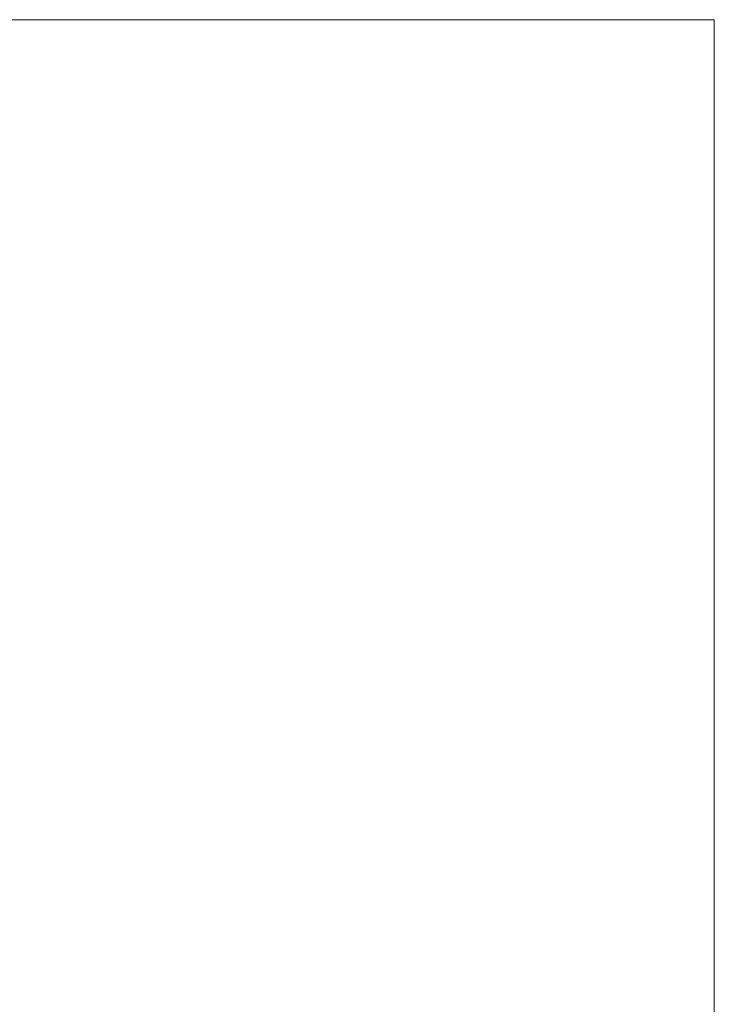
# Model space of a CAD drawing. Header units: inches. Extents: x -774 to 289, y -440 to 407.
# Tile 656 of 656: x 73 to 135, y 318 to 407. Entities that reach past the tile are written whole.
import ezdxf

# ---------------------------------------------------------------- set-up
doc = ezdxf.new("R2010")
doc.units = ezdxf.units.IN
doc.header["$MEASUREMENT"] = 0
doc.layers.add('A-MASS', color=70, linetype='Continuous', lineweight=9)

msp = doc.modelspace()

# ---------------------------------------------------------------- meshes
at = {"layer": 'A-MASS', "transparency": 33554560}
mesh = msp.add_polyface(dxfattribs=at)
corners = [(135.445, 406.744, -12), (-160.555, 406.744, -12), (-160.555, 406.744, -11.161), (135.445, 406.744, -11.161)]
mesh.append_faces([[corners[k] for k in face] for face in [(3, 0, 1, 2)]])
mesh = msp.add_polyface(dxfattribs=at)
corners = [(135.445, 406.744, -11.161), (-160.555, 406.744, -11.161), (-160.555, 302.644), (135.445, 302.644)]
mesh.append_faces([[corners[k] for k in face] for face in [(3, 0, 1, 2)]])
mesh = msp.add_polyface(dxfattribs=at)
corners = [(-160.555, 302.644, -12), (-160.555, 406.744, -12), (135.445, 406.744, -12), (135.445, 302.644, -12)]
mesh.append_faces([[corners[k] for k in face] for face in [(3, 0, 1, 2)]])
mesh = msp.add_polyface(dxfattribs=at)
corners = [(135.445, 302.644, -12), (135.445, 406.744, -12), (135.445, 406.744, -11.161), (135.445, 302.644)]
mesh.append_faces([[corners[k] for k in face] for face in [(2, 3, 0, 1)]])

doc.saveas('drawing.dxf')
